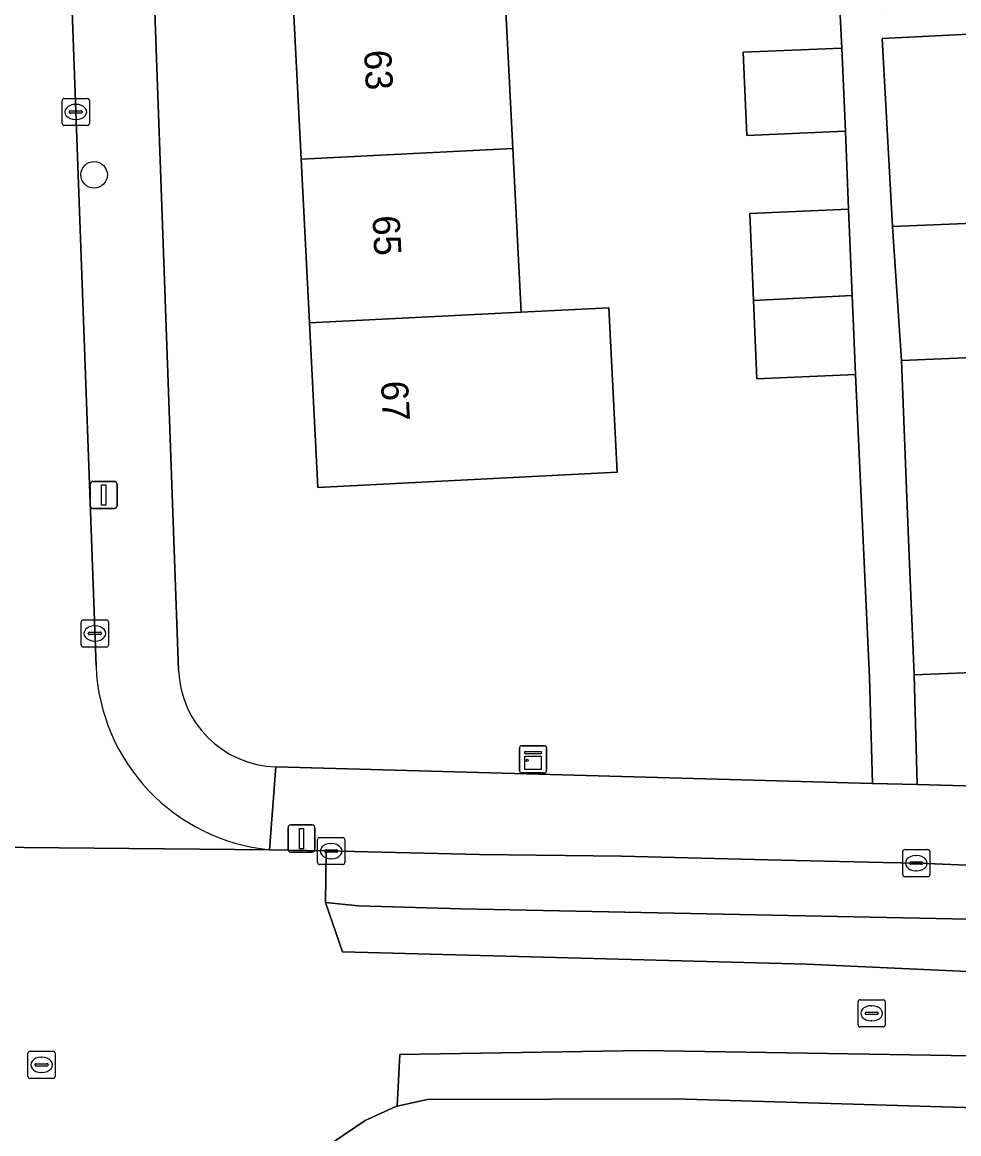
# Model space of a CAD drawing. Extents: x 161084 to 161928, y 385354 to 386522.
# Drawn here: x 161227.6 to 161262.13, y 386155.98 to 386196.98 of the extents above; entities that cross this region are included whole.
import ezdxf

# ---------------------------------------------------------------- set-up
doc = ezdxf.new("R2010")
doc.units = 0
for name, color, linetype in [('IMGEO_Boom', 7, 'Continuous'), ('IMGEO_Erf', 7, 'Continuous'), ('IMGEO_Kast', 7, 'Continuous'), ('IMGEO_Kolk', 7, 'Continuous'), ('IMGEO_Lichtmast', 7, 'Continuous'), ('IMGEO_Pand', 7, 'Continuous'), ('IMGEO_Pand_nummerreeks', 7, 'Continuous'), ('IMGEO_Parkeervlak_gesloten', 7, 'Continuous'), ('IMGEO_Rijbaan_lokaal_gesloten', 7, 'Continuous'), ('IMGEO_Rijbaan_lokaal_open', 7, 'Continuous'), ('IMGEO_Rioolput', 7, 'Continuous'), ('IMGEO_Voetpad_open', 7, 'Continuous')]:
    doc.layers.add(name, color=color, linetype=linetype)

msp = doc.modelspace()

# ---------------------------------------------------------------- linework, layer by layer
at = {"layer": 'IMGEO_Boom'}
msp.add_circle((161230.25, 386191.346), 0.489, dxfattribs=at)
at = {"layer": 'IMGEO_Erf'}
for points in [[(161257.954, 386192.953), (161254.314, 386192.802), (161254.187, 386195.869), (161257.827, 386196.02), (161257.392, 386204.603), (161257.388, 386206.057), (161252.35, 386205.789), (161248.147, 386205.645), (161247.996, 386210.07), (161247.987, 386211.73), (161248.702, 386212.469), (161251.934, 386212.503), (161251.881, 386214.002), (161259.687, 386214.386), (161259.681, 386214.516), (161259.28, 386223.709), (161255.585, 386223.539), (161255.448, 386226.535), (161255.315, 386229.429), (161259.01, 386229.599), (161258.792, 386235.251), (161234.163, 386234.02)], [(161231.29, 386230.881), (161233.365, 386173.077)], [(161245.386, 386198.366), (161245.694, 386192.324), (161246.001, 386186.283), (161249.232, 386186.447), (161249.541, 386180.378), (161238.501, 386179.817), (161238.192, 386185.886), (161237.885, 386191.927), (161237.577, 386197.969)], [(161236.956, 386169.517), (161258.955, 386168.902), (161258.847, 386172.813), (161258.324, 386183.98), (161254.685, 386183.829), (161254.565, 386186.718), (161254.432, 386189.924), (161258.072, 386190.075), (161257.954, 386192.953)], [(161265.968, 386189.699), (161259.689, 386189.442), (161260.016, 386184.5), (161266.171, 386184.752)], [(161266.645, 386173.158), (161260.49, 386172.906), (161260.598, 386168.856), (161265.854, 386168.709)]]:
    msp.add_lwpolyline(points, dxfattribs=at)
msp.add_arc((161237.051, 386173.204), 3.688, 181.9693, 268.5275, dxfattribs=at)
at = {"layer": 'IMGEO_Kast'}
for p, q in [((161246.013, 386170.29), (161246.854, 386170.29)), ((161246.854, 386170.29), (161246.013, 386170.29)), ((161245.938, 386169.365), (161245.938, 386170.206)), ((161245.938, 386170.206), (161245.938, 386169.365)), ((161246.938, 386170.215), (161246.938, 386169.374)), ((161246.938, 386169.374), (161246.938, 386170.215)), ((161246.863, 386169.29), (161246.022, 386169.29)), ((161246.022, 386169.29), (161246.863, 386169.29))]:
    msp.add_line(p, q, dxfattribs=at)
for points in [[(161246.133, 386170.08), (161246.733, 386170.08), (161246.733, 386169.995), (161246.133, 386169.995), (161246.133, 386170.08)], [(161246.133, 386169.905), (161246.733, 386169.905), (161246.733, 386169.416), (161246.133, 386169.416), (161246.133, 386169.905)]]:
    msp.add_lwpolyline(points, dxfattribs=at)
msp.add_circle((161246.217, 386169.754), 0.0377, dxfattribs=at)
for centre, start, end in [((161246.016, 386170.212), 92.4484, 184.2845), ((161246.016, 386170.212), 92.4484, 184.2845), ((161246.86, 386170.212), 2.4484, 94.2845), ((161246.86, 386170.212), 2.4484, 94.2845), ((161246.016, 386169.368), 182.4484, 274.2845), ((161246.016, 386169.368), 182.4484, 274.2845), ((161246.86, 386169.368), 272.4484, 4.2845), ((161246.86, 386169.368), 272.4484, 4.2845)]:
    msp.add_arc(centre, 0.0779, start, end, dxfattribs=at)
at = {"layer": 'IMGEO_Kolk'}
for p, q in [((161229.076, 386193.24), (161229.076, 386194.092)), ((161229.151, 386194.166), (161230.003, 386194.166)), ((161230.077, 386194.092), (161230.077, 386193.24)), ((161229.335, 386193.66), (161229.335, 386193.672)), ((161229.773, 386193.623), (161229.375, 386193.623)), ((161229.378, 386193.709), (161229.776, 386193.709)), ((161229.564, 386193.946), (161229.589, 386193.946)), ((161229.819, 386193.672), (161229.819, 386193.66)), ((161229.587, 386193.386), (161229.562, 386193.386)), ((161230.003, 386193.166), (161229.151, 386193.166)), ((161229.778, 386174.007), (161229.778, 386174.859)), ((161229.853, 386174.933), (161230.705, 386174.933)), ((161230.779, 386174.859), (161230.779, 386174.007)), ((161230.037, 386174.427), (161230.037, 386174.439)), ((161230.475, 386174.39), (161230.077, 386174.39)), ((161230.08, 386174.476), (161230.478, 386174.476)), ((161230.266, 386174.713), (161230.291, 386174.713)), ((161230.521, 386174.439), (161230.521, 386174.427)), ((161230.705, 386173.933), (161229.853, 386173.933)), ((161230.289, 386174.153), (161230.264, 386174.153)), ((161238.492, 386165.98), (161238.492, 386166.832)), ((161238.567, 386166.906), (161239.419, 386166.906)), ((161238.98, 386166.686), (161239.005, 386166.686)), ((161239.493, 386166.832), (161239.493, 386165.98)), ((161238.751, 386166.4), (161238.751, 386166.412)), ((161239.189, 386166.363), (161238.791, 386166.363)), ((161238.794, 386166.449), (161239.192, 386166.449)), ((161239.003, 386166.126), (161238.978, 386166.126)), ((161239.235, 386166.412), (161239.235, 386166.4)), ((161260.067, 386165.535), (161260.067, 386166.387)), ((161260.142, 386166.461), (161260.994, 386166.461)), ((161260.555, 386166.241), (161260.58, 386166.241)), ((161261.068, 386166.387), (161261.068, 386165.535)), ((161239.419, 386165.906), (161238.567, 386165.906)), ((161260.326, 386165.955), (161260.326, 386165.967)), ((161260.764, 386165.918), (161260.366, 386165.918)), ((161260.369, 386166.004), (161260.767, 386166.004)), ((161260.81, 386165.967), (161260.81, 386165.955)), ((161260.994, 386165.461), (161260.142, 386165.461)), ((161260.578, 386165.681), (161260.553, 386165.681))]:
    msp.add_line(p, q, dxfattribs=at)
for points in [[(161229.076, 386193.24), (161229.076, 386194.092)], [(161229.151, 386194.166), (161230.003, 386194.166)], [(161230.077, 386194.092), (161230.077, 386193.24)], [(161230.003, 386193.166), (161229.151, 386193.166)], [(161229.778, 386174.007), (161229.778, 386174.859)], [(161229.853, 386174.933), (161230.705, 386174.933)], [(161230.779, 386174.859), (161230.779, 386174.007)], [(161230.705, 386173.933), (161229.853, 386173.933)], [(161238.492, 386165.98), (161238.492, 386166.832)], [(161238.567, 386166.906), (161239.419, 386166.906)], [(161239.493, 386166.832), (161239.493, 386165.98)], [(161260.067, 386165.535), (161260.067, 386166.387)], [(161260.142, 386166.461), (161260.994, 386166.461)], [(161261.068, 386166.387), (161261.068, 386165.535)], [(161239.419, 386165.906), (161238.567, 386165.906)], [(161260.994, 386165.461), (161260.142, 386165.461)]]:
    msp.add_lwpolyline(points, dxfattribs=at)
for centre, radius, start, end in [((161229.153, 386194.09), 0.0765, 91.552, 178.448), ((161229.153, 386194.09), 0.0765, 91.552, 178.448), ((161230.001, 386194.09), 0.0765, 1.552, 88.448), ((161230.001, 386194.09), 0.0765, 1.552, 88.448), ((161229.375, 386193.669), 0.0403, 85.8775, 175.7526), ((161229.372, 386193.659), 0.0366, 178.938, 274.7102), ((161229.776, 386193.666), 0.043, 264.8664, 352.4533), ((161229.78, 386193.671), 0.0386, 1.7309, 96.639), ((161229.153, 386193.242), 0.0765, 181.552, 268.448), ((161229.153, 386193.242), 0.0765, 181.552, 268.448), ((161230.001, 386193.242), 0.0765, 271.552, 358.448), ((161230.001, 386193.242), 0.0765, 271.552, 358.448), ((161229.855, 386174.857), 0.0765, 91.552, 178.448), ((161229.855, 386174.857), 0.0765, 91.552, 178.448), ((161230.703, 386174.857), 0.0765, 1.552, 88.448), ((161230.703, 386174.857), 0.0765, 1.552, 88.448), ((161230.077, 386174.436), 0.0403, 85.8775, 175.7526), ((161230.074, 386174.426), 0.0366, 178.938, 274.7102), ((161230.478, 386174.433), 0.043, 264.8664, 352.4533), ((161230.482, 386174.438), 0.0386, 1.7309, 96.639), ((161229.855, 386174.009), 0.0765, 181.552, 268.448), ((161229.855, 386174.009), 0.0765, 181.552, 268.448), ((161230.703, 386174.009), 0.0765, 271.552, 358.448), ((161230.703, 386174.009), 0.0765, 271.552, 358.448), ((161238.569, 386166.83), 0.0765, 91.552, 178.448), ((161238.569, 386166.83), 0.0765, 91.552, 178.448), ((161239.417, 386166.83), 0.0765, 1.552, 88.448), ((161239.417, 386166.83), 0.0765, 1.552, 88.448), ((161238.791, 386166.409), 0.0403, 85.8775, 175.7526), ((161238.788, 386166.399), 0.0366, 178.938, 274.7102), ((161239.192, 386166.406), 0.043, 264.8664, 352.4533), ((161239.196, 386166.411), 0.0386, 1.7309, 96.639), ((161260.144, 386166.385), 0.0765, 91.552, 178.448), ((161260.144, 386166.385), 0.0765, 91.552, 178.448), ((161260.992, 386166.385), 0.0765, 1.552, 88.448), ((161260.992, 386166.385), 0.0765, 1.552, 88.448), ((161238.569, 386165.982), 0.0765, 181.552, 268.448), ((161238.569, 386165.982), 0.0765, 181.552, 268.448), ((161239.417, 386165.982), 0.0765, 271.552, 358.448), ((161239.417, 386165.982), 0.0765, 271.552, 358.448), ((161260.366, 386165.964), 0.0403, 85.8775, 175.7526), ((161260.363, 386165.954), 0.0366, 178.938, 274.7102), ((161260.767, 386165.961), 0.043, 264.8664, 352.4533), ((161260.771, 386165.966), 0.0386, 1.7309, 96.639), ((161260.144, 386165.537), 0.0765, 181.552, 268.448), ((161260.144, 386165.537), 0.0765, 181.552, 268.448), ((161260.992, 386165.537), 0.0765, 271.552, 358.448), ((161260.992, 386165.537), 0.0765, 271.552, 358.448)]:
    msp.add_arc(centre, radius, start, end, dxfattribs=at)
for centre, major_axis, ratio, start_param, end_param in [((161229.563, 386193.666), (-0.387, 0.002), 0.722429, 4.712389, 7.853982), ((161229.588, 386193.666), (-0.39, 0.002), 0.717154, 1.570796, 4.712389), ((161230.265, 386174.433), (-0.387, 0.002), 0.722429, 4.712389, 7.853982), ((161230.29, 386174.433), (-0.39, 0.002), 0.717154, 1.570796, 4.712389), ((161238.979, 386166.406), (-0.387, 0.002), 0.722429, 4.712389, 7.853982), ((161239.004, 386166.406), (-0.39, 0.002), 0.717154, 1.570796, 4.712389), ((161260.554, 386165.961), (-0.387, 0.002), 0.722429, 4.712389, 7.853982), ((161260.579, 386165.961), (-0.39, 0.002), 0.717154, 1.570796, 4.712389)]:
    msp.add_ellipse(centre, major_axis=major_axis, ratio=ratio, start_param=start_param, end_param=end_param, dxfattribs=at)
at = {"layer": 'IMGEO_Lichtmast'}
for p, q in [((161230.108, 386179.141), (161230.108, 386179.941)), ((161230.108, 386179.941), (161230.108, 386179.141)), ((161230.208, 386180.041), (161230.998, 386180.041)), ((161230.998, 386180.041), (161230.208, 386180.041)), ((161231.098, 386179.941), (161231.098, 386179.141)), ((161231.098, 386179.141), (161231.098, 386179.941)), ((161230.998, 386179.041), (161230.208, 386179.041)), ((161230.208, 386179.041), (161230.998, 386179.041)), ((161237.501, 386167.37), (161238.291, 386167.37)), ((161238.291, 386167.37), (161237.501, 386167.37)), ((161237.401, 386166.47), (161237.401, 386167.27)), ((161237.401, 386167.27), (161237.401, 386166.47)), ((161238.391, 386167.27), (161238.391, 386166.47)), ((161238.391, 386166.47), (161238.391, 386167.27)), ((161238.291, 386166.37), (161237.501, 386166.37)), ((161237.501, 386166.37), (161238.291, 386166.37))]:
    msp.add_line(p, q, dxfattribs=at)
for points in [[(161230.528, 386179.916), (161230.678, 386179.916), (161230.678, 386179.166), (161230.528, 386179.166), (161230.528, 386179.916)], [(161237.821, 386167.245), (161237.971, 386167.245), (161237.971, 386166.495), (161237.821, 386166.495), (161237.821, 386167.245)]]:
    msp.add_lwpolyline(points, dxfattribs=at)
for centre, start, end in [((161230.208, 386179.941), 90, 180), ((161230.208, 386179.941), 90, 180), ((161230.998, 386179.941), 0, 90), ((161230.998, 386179.941), 360, 90), ((161230.208, 386179.141), 180, 270), ((161230.208, 386179.141), 180, 270), ((161230.998, 386179.141), 270, 0), ((161230.998, 386179.141), 270, 0), ((161237.501, 386167.27), 90, 180), ((161237.501, 386167.27), 90, 180), ((161238.291, 386167.27), 0, 90), ((161238.291, 386167.27), 360, 90), ((161237.501, 386166.47), 180, 270), ((161237.501, 386166.47), 180, 270), ((161238.291, 386166.47), 270, 0), ((161238.291, 386166.47), 270, 0)]:
    msp.add_arc(centre, 0.1, start, end, dxfattribs=at)
at = {"layer": 'IMGEO_Pand'}
for points in [[(161245.694, 386192.324), (161245.386, 386198.366), (161237.577, 386197.969), (161237.885, 386191.927)], [(161265.682, 386196.698), (161259.307, 386196.375), (161259.689, 386189.442), (161265.968, 386189.699), (161265.827, 386193.146)], [(161257.954, 386192.953), (161257.827, 386196.02), (161254.187, 386195.869), (161254.314, 386192.802)], [(161246.001, 386186.283), (161245.694, 386192.324), (161237.885, 386191.927), (161238.192, 386185.886)], [(161258.203, 386186.903), (161258.072, 386190.075), (161254.432, 386189.924), (161254.565, 386186.718)], [(161254.565, 386186.718), (161254.685, 386183.829), (161258.324, 386183.98), (161258.203, 386186.903)], [(161246.001, 386186.283), (161238.192, 386185.886), (161238.501, 386179.817), (161249.541, 386180.378), (161249.232, 386186.447)], [(161266.326, 386180.955), (161266.171, 386184.752), (161260.016, 386184.5), (161260.171, 386180.703), (161260.286, 386177.902), (161260.49, 386172.906), (161266.645, 386173.158)]]:
    msp.add_lwpolyline(points, close=True, dxfattribs=at)
at = {"layer": 'IMGEO_Parkeervlak_gesloten'}
msp.add_lwpolyline([(161357.612, 386160.217), (161348.813, 386160.804), (161346.271, 386160.983), (161340.25, 386161.406), (161292.699, 386164.636), (161260.643, 386165.958), (161259.34, 386165.988), (161255.581, 386166.076), (161249.7, 386166.214), (161244.465, 386166.282), (161238.814, 386166.41), (161238.788, 386164.51), (161239.995, 386164.392), (161243.782, 386164.273), (161268.539, 386163.776), (161275.912, 386163.457), (161302.942, 386161.895), (161339.344, 386159.386), (161366.942, 386157.54)], dxfattribs=at)
msp.add_lwpolyline([(161301.452, 386155.778), (161251.651, 386157.273), (161242.539, 386157.25), (161241.421, 386156.999), (161241.379, 386156.989), (161240.243, 386156.469), (161238.642, 386155.383), (161240.762, 386155.407), (161241.132, 386155.411), (161257.555, 386155.217), (161263.534, 386155.082), (161266.513, 386155.012), (161270.292, 386154.93), (161276.926, 386154.781), (161283.363, 386154.619), (161289.664, 386154.4), (161294.741, 386154.223), (161296.505, 386154.15), (161309.014, 386153.631), (161309.313, 386153.61), (161311.447, 386153.461), (161309.261, 386155.072), (161307.604, 386155.593)], close=True, dxfattribs=at)
at = {"layer": 'IMGEO_Rijbaan_lokaal_gesloten'}
for points in [[(161374.61, 386155.374), (161324.267, 386158.711), (161305.356, 386160.013), (161256.528, 386162.238), (161239.415, 386162.688), (161238.788, 386164.51), (161238.814, 386166.41), (161236.72, 386166.458), (161217.324, 386166.634), (161217.379, 386164.977), (161200.385, 386164.883), (161182.729, 386166.564), (161176.963, 386166.582), (161176.328, 386166.771), (161174.643, 386166.763), (161167.371, 386166.813), (161157.162, 386166.904), (161156.858, 386166.882), (161153.731, 386167.013), (161151.329, 386166.987), (161150.341, 386167.102), (161149.705, 386167.208)], [(161238.642, 386155.383), (161240.243, 386156.469), (161241.379, 386156.989), (161241.421, 386156.999), (161241.521, 386158.906), (161250.491, 386159.048), (161267.912, 386158.764), (161298.302, 386157.723), (161301.332, 386157.581), (161301.452, 386155.778)]]:
    msp.add_lwpolyline(points, dxfattribs=at)
for points in [[(161238.788, 386164.51), (161239.415, 386162.688), (161256.528, 386162.238), (161305.356, 386160.013), (161324.267, 386158.711), (161374.61, 386155.374), (161374.624, 386156.989), (161366.942, 386157.54), (161339.344, 386159.386), (161302.942, 386161.895), (161275.912, 386163.457), (161268.539, 386163.776), (161243.782, 386164.273), (161239.995, 386164.392)], [(161241.421, 386156.999), (161242.539, 386157.25), (161251.651, 386157.273), (161301.452, 386155.778), (161301.332, 386157.581), (161298.302, 386157.723), (161267.912, 386158.764), (161250.491, 386159.048), (161241.521, 386158.906)]]:
    msp.add_lwpolyline(points, close=True, dxfattribs=at)
at = {"layer": 'IMGEO_Rijbaan_lokaal_open'}
for points in [[(161230.323, 386173.222), (161229.221, 386203.44)], [(161217.155, 386166.636), (161217.324, 386166.634), (161236.72, 386166.458)]]:
    msp.add_lwpolyline(points, dxfattribs=at)
msp.add_arc((161237.412, 386173.519), 7.095, 182.4004, 264.405, dxfattribs=at)
at = {"layer": 'IMGEO_Rioolput'}
for p, q in [((161258.419, 386159.997), (161258.419, 386160.849)), ((161258.494, 386160.923), (161259.346, 386160.923)), ((161259.42, 386160.849), (161259.42, 386159.997)), ((161258.678, 386160.417), (161258.678, 386160.429)), ((161259.116, 386160.38), (161258.718, 386160.38)), ((161258.721, 386160.466), (161259.119, 386160.466)), ((161258.907, 386160.703), (161258.932, 386160.703)), ((161259.162, 386160.429), (161259.162, 386160.417)), ((161258.93, 386160.143), (161258.905, 386160.143)), ((161259.346, 386159.923), (161258.494, 386159.923)), ((161227.813, 386158.096), (161227.813, 386158.948)), ((161227.888, 386159.022), (161228.74, 386159.022)), ((161228.301, 386158.802), (161228.326, 386158.802)), ((161228.814, 386158.948), (161228.814, 386158.096)), ((161228.072, 386158.516), (161228.072, 386158.528)), ((161228.51, 386158.479), (161228.112, 386158.479)), ((161228.115, 386158.565), (161228.513, 386158.565)), ((161228.556, 386158.528), (161228.556, 386158.516)), ((161228.74, 386158.022), (161227.888, 386158.022)), ((161228.324, 386158.242), (161228.299, 386158.242))]:
    msp.add_line(p, q, dxfattribs=at)
for points in [[(161258.419, 386159.997), (161258.419, 386160.849)], [(161258.494, 386160.923), (161259.346, 386160.923)], [(161259.42, 386160.849), (161259.42, 386159.997)], [(161259.346, 386159.923), (161258.494, 386159.923)], [(161227.813, 386158.096), (161227.813, 386158.948)], [(161227.888, 386159.022), (161228.74, 386159.022)], [(161228.814, 386158.948), (161228.814, 386158.096)], [(161228.74, 386158.022), (161227.888, 386158.022)]]:
    msp.add_lwpolyline(points, dxfattribs=at)
for centre, radius, start, end in [((161258.496, 386160.847), 0.0765, 91.552, 178.448), ((161258.496, 386160.847), 0.0765, 91.552, 178.448), ((161259.344, 386160.847), 0.0765, 1.552, 88.448), ((161259.344, 386160.847), 0.0765, 1.552, 88.448), ((161258.718, 386160.426), 0.0403, 85.8775, 175.7526), ((161258.715, 386160.416), 0.0366, 178.938, 274.7102), ((161259.119, 386160.423), 0.043, 264.8664, 352.4533), ((161259.123, 386160.428), 0.0386, 1.7309, 96.639), ((161258.496, 386159.999), 0.0765, 181.552, 268.448), ((161258.496, 386159.999), 0.0765, 181.552, 268.448), ((161259.344, 386159.999), 0.0765, 271.552, 358.448), ((161259.344, 386159.999), 0.0765, 271.552, 358.448), ((161227.89, 386158.946), 0.0765, 91.552, 178.448), ((161227.89, 386158.946), 0.0765, 91.552, 178.448), ((161228.738, 386158.946), 0.0765, 1.552, 88.448), ((161228.738, 386158.946), 0.0765, 1.552, 88.448), ((161228.112, 386158.525), 0.0403, 85.8775, 175.7526), ((161228.109, 386158.515), 0.0366, 178.938, 274.7102), ((161228.513, 386158.522), 0.043, 264.8664, 352.4533), ((161228.517, 386158.527), 0.0386, 1.7309, 96.639), ((161227.89, 386158.098), 0.0765, 181.552, 268.448), ((161227.89, 386158.098), 0.0765, 181.552, 268.448), ((161228.738, 386158.098), 0.0765, 271.552, 358.448), ((161228.738, 386158.098), 0.0765, 271.552, 358.448)]:
    msp.add_arc(centre, radius, start, end, dxfattribs=at)
for centre, major_axis, ratio, start_param, end_param in [((161258.906, 386160.423), (-0.387, 0.002), 0.722429, 4.712389, 7.853982), ((161258.931, 386160.423), (-0.39, 0.002), 0.717154, 1.570796, 4.712389), ((161228.3, 386158.522), (-0.387, 0.002), 0.722429, 4.712389, 7.853982), ((161228.325, 386158.522), (-0.39, 0.002), 0.717154, 1.570796, 4.712389)]:
    msp.add_ellipse(centre, major_axis=major_axis, ratio=ratio, start_param=start_param, end_param=end_param, dxfattribs=at)
at = {"layer": 'IMGEO_Voetpad_open'}
for points in [[(161233.365, 386173.077), (161231.29, 386230.881)], [(161228.219, 386230.462), (161228.265, 386229.458), (161228.311, 386227.988), (161229.485, 386228.001), (161229.682, 386222.896), (161228.504, 386222.805), (161228.949, 386210.088), (161230.136, 386210.114), (161230.378, 386203.551), (161229.221, 386203.44), (161230.323, 386173.222)], [(161236.72, 386166.458), (161236.956, 386169.517)]]:
    msp.add_lwpolyline(points, dxfattribs=at)
for points in [[(161260.016, 386184.5), (161259.689, 386189.442), (161259.307, 386196.375), (161265.682, 386196.698), (161268.456, 386196.861), (161268.401, 386197.756), (161259.259, 386197.253), (161258.84, 386204.656), (161257.392, 386204.603), (161257.827, 386196.02), (161257.954, 386192.953), (161258.072, 386190.075), (161258.203, 386186.903), (161258.324, 386183.98), (161258.847, 386172.813), (161258.955, 386168.902), (161260.598, 386168.856), (161260.49, 386172.906), (161260.286, 386177.902), (161260.171, 386180.703)], [(161349.259, 386163.828), (161311.76, 386166.308), (161310.252, 386166.411), (161286.451, 386167.913), (161265.854, 386168.709), (161260.598, 386168.856), (161258.955, 386168.902), (161236.956, 386169.517), (161236.72, 386166.458), (161238.814, 386166.41), (161244.465, 386166.282), (161249.7, 386166.214), (161255.581, 386166.076), (161259.34, 386165.988), (161260.643, 386165.958), (161292.699, 386164.636), (161340.25, 386161.406), (161346.271, 386160.983), (161348.813, 386160.804), (161348.845, 386161.309), (161349.097, 386161.293)]]:
    msp.add_lwpolyline(points, close=True, dxfattribs=at)
for centre, radius, start, end in [((161237.412, 386173.519), 7.095, 182.4004, 264.405), ((161237.051, 386173.204), 3.688, 181.9693, 268.5275)]:
    msp.add_arc(centre, radius, start, end, dxfattribs=at)

# ---------------------------------------------------------------- texts
at = {"layer": 'IMGEO_Pand_nummerreeks'}
for s, rotation, p in [('63', 272.9153, (161240.203, 386195.932)), ('65', 272.9153, (161240.514, 386189.83)), ('67', 272.9161, (161240.825, 386183.728))]:
    msp.add_text(s, height=1, rotation=rotation, dxfattribs=at).set_placement(p)

doc.saveas('drawing.dxf')
